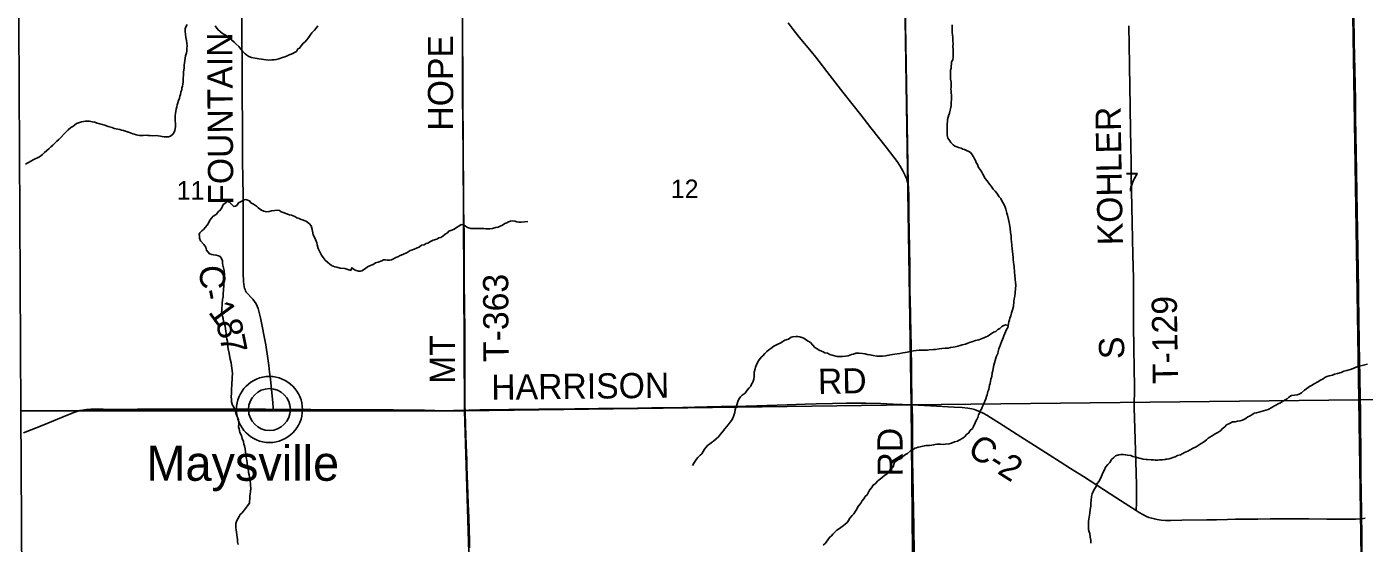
# Model space of a CAD drawing. Extents: x 1985906 to 2360102, y 891258 to 1222054.
# Drawn here: x 2161758 to 2177669, y 981655 to 987802 of the extents above; entities that cross this region are included whole.
import ezdxf

# ---------------------------------------------------------------- set-up
doc = ezdxf.new("R2010")
doc.units = 0
for name, color, linetype in [('GM_X_County_Road', 7, 'Continuous'), ('GM_X_County_Road_Text', 7, 'Continuous'), ('GM_X_Minor_River', 7, 'Continuous'), ('GM_X_Section', 7, 'Continuous'), ('GM_X_Section_Text', 7, 'Continuous'), ('GM_X_Township', 7, 'Continuous'), ('GM_X_Township_Road', 7, 'Continuous'), ('GM_X_Township_Road_Text', 7, 'Continuous'), ('GM_X_Unincorporated', 7, 'Continuous'), ('GM_X_Unincorporated_Location', 7, 'Continuous'), ('GM_X_Unincorporated_Text', 7, 'Continuous')]:
    doc.layers.add(name, color=color, linetype=linetype)

msp = doc.modelspace()

# ---------------------------------------------------------------- linework, layer by layer
at = {"layer": 'GM_X_County_Road'}
for points in [[(2164690, 983249), (2164689, 983266), (2164685, 983332), (2164674, 983446), (2164656, 983609), (2164646, 983690), (2164636, 983772), (2164627, 983853), (2164602, 984015), (2164538, 984337), (2164520, 984416), (2164511, 984448), (2164499, 984478), (2164485, 984506), (2164467, 984533), (2164447, 984559), (2164425, 984583), (2164390, 984618), (2164379, 984630), (2164369, 984643), (2164360, 984658), (2164354, 984674), (2164347, 984691), (2164344, 984706), (2164339, 984739), (2164336, 984772), (2164333, 984870), (2164334, 985313), (2164331, 985575), (2164331, 985789), (2164328, 986002), (2164326, 986199), (2164325, 986511), (2164322, 987101), (2164321, 987331), (2164318, 987692), (2164315, 988069)], [(2177637, 981947), (2177636, 982047), (2177634, 982244), (2177630, 982490), (2177629, 982654), (2177628, 982835), (2177626, 982982), (2177626, 983064), (2177625, 983130), (2177624, 983212), (2177624, 983277), (2177621, 983343), (2177615, 983671), (2177613, 983786), (2177612, 983884), (2177610, 983982), (2177608, 984081), (2177605, 984293), (2177603, 984424), (2177602, 984506), (2177600, 984620), (2177600, 984696), (2177596, 984910), (2177592, 985157), (2177585, 985600), (2177582, 985830), (2177577, 986076), (2177573, 986306), (2177566, 986716), (2177566, 986798), (2177563, 986929), (2177555, 987290), (2177552, 987454), (2177549, 987634), (2177546, 987929)], [(2161719, 982969), (2161903, 983040), (2162009, 983083), (2162191, 983160), (2162297, 983204), (2162343, 983221), (2162390, 983234), (2162421, 983241), (2162470, 983247), (2162519, 983251), (2162568, 983251), (2162666, 983250), (2162746, 983249), (2162844, 983249), (2162943, 983249), (2163074, 983250), (2163221, 983252), (2163385, 983253), (2163532, 983252), (2163859, 983252), (2164007, 983253), (2164138, 983253), (2164301, 983252), (2164597, 983250), (2164690, 983249)], [(2164690, 983249), (2164745, 983248), (2164942, 983247), (2165138, 983246), (2165252, 983244), (2165343, 983244), (2165430, 983244), (2165540, 983244), (2165609, 983244), (2165675, 983244), (2165740, 983243), (2165854, 983243), (2165936, 983243), (2166033, 983243), (2166115, 983242), (2166279, 983241), (2166491, 983238), (2166738, 983233), (2166836, 983234), (2166919, 983235), (2166972, 983236)], [(2166972, 983236), (2167017, 983238), (2167149, 983242), (2167262, 983244), (2167393, 983245), (2167492, 983247), (2167656, 983248), (2167738, 983249), (2167851, 983251), (2168017, 983253), (2168278, 983256), (2168558, 983258), (2168853, 983261), (2169193, 983265), (2169378, 983267), (2169559, 983270), (2169706, 983274), (2169853, 983279), (2170017, 983283), (2170312, 983288), (2170443, 983292), (2170804, 983303), (2171017, 983311), (2171148, 983315), (2171345, 983319), (2171509, 983323), (2171607, 983323), (2171738, 983322), (2171917, 983318), (2172064, 983312), (2172288, 983304)], [(2167025, 981601), (2167023, 981683), (2167019, 981814), (2167015, 981961), (2167009, 982125), (2167002, 982355), (2166994, 982567), (2166991, 982649), (2166988, 982731), (2166981, 982928), (2166973, 983207), (2166972, 983236)], [(2172288, 983304), (2172363, 983299), (2172510, 983289), (2172789, 983276), (2172887, 983270), (2172952, 983263), (2173000, 983255), (2173031, 983247), (2173062, 983237), (2173092, 983224), (2173136, 983203), (2173178, 983178), (2173373, 983057), (2173539, 982951), (2173788, 982792), (2174051, 982624), (2174176, 982545), (2174328, 982449), (2174646, 982245), (2174825, 982129), (2174954, 982047)], [(2174954, 982047), (2174991, 982023), (2175033, 981998), (2175077, 981975), (2175108, 981962), (2175140, 981952), (2175172, 981944), (2175204, 981938), (2175253, 981931), (2175303, 981928), (2175369, 981927), (2175500, 981929), (2175795, 981933), (2175910, 981936), (2176041, 981939), (2176139, 981941), (2176221, 981942), (2176402, 981943), (2176549, 981944), (2176730, 981945), (2177009, 981945), (2177222, 981943), (2177468, 981941), (2177567, 981941), (2177616, 981944), (2177637, 981947)], [(2177637, 981947), (2177681, 981952)], [(2177692, 978002), (2177690, 978326), (2177689, 978473), (2177688, 978621), (2177685, 978801), (2177682, 978981), (2177678, 979228), (2177676, 979309), (2177673, 979440), (2177672, 979522), (2177671, 979604), (2177669, 979703), (2177667, 979801), (2177664, 979998), (2177663, 980161), (2177660, 980325), (2177655, 980719), (2177653, 980883), (2177650, 981047), (2177646, 981359), (2177642, 981572), (2177639, 981801), (2177637, 981947)]]:
    msp.add_lwpolyline(points, dxfattribs=at)
at = {"layer": 'GM_X_Minor_River'}
for points in [[(2163667, 987830), (2163651, 987800), (2163641, 987776), (2163644, 987744), (2163646, 987714), (2163650, 987676), (2163656, 987639), (2163663, 987607), (2163665, 987577), (2163663, 987545), (2163661, 987511), (2163657, 987491), (2163648, 987455), (2163642, 987427), (2163634, 987374), (2163630, 987344), (2163629, 987312), (2163627, 987284), (2163623, 987264), (2163621, 987238), (2163618, 987182), (2163618, 987148), (2163614, 987119), (2163610, 987095), (2163604, 987075), (2163601, 987055), (2163591, 987025), (2163585, 986997), (2163579, 986975), (2163575, 986953), (2163564, 986926), (2163554, 986898), (2163548, 986872), (2163542, 986850), (2163534, 986820), (2163530, 986792), (2163527, 986772), (2163525, 986742), (2163525, 986721), (2163525, 986699), (2163525, 986677), (2163527, 986655), (2163526, 986615), (2163524, 986589), (2163518, 986567), (2163506, 986539), (2163492, 986519), (2163469, 986500), (2163443, 986494), (2163417, 986492), (2163391, 986492), (2163367, 986496), (2163347, 986502), (2163319, 986506), (2163297, 986508), (2163259, 986505), (2163225, 986507), (2163201, 986507), (2163179, 986511), (2163141, 986509), (2163119, 986509), (2163099, 986510), (2163061, 986518), (2163041, 986522), (2163021, 986528), (2162999, 986536), (2162979, 986542), (2162945, 986554), (2162907, 986566), (2162883, 986572), (2162863, 986579), (2162797, 986593), (2162773, 986605), (2162727, 986617), (2162688, 986631), (2162656, 986639), (2162628, 986648), (2162596, 986656), (2162566, 986666), (2162536, 986672), (2162504, 986678), (2162456, 986678)], [(2163999, 987812), (2164029, 987768), (2164057, 987746), (2164087, 987722), (2164121, 987704), (2164150, 987686), (2164192, 987646), (2164226, 987620), (2164246, 987598), (2164280, 987567), (2164306, 987537), (2164329, 987509), (2164357, 987479), (2164377, 987463), (2164401, 987449), (2164431, 987437), (2164473, 987427), (2164497, 987423), (2164517, 987421), (2164549, 987417), (2164607, 987408), (2164631, 987406), (2164675, 987408), (2164699, 987410), (2164725, 987412), (2164757, 987421), (2164801, 987435), (2164827, 987445), (2164848, 987453), (2164872, 987463), (2164892, 987471), (2164924, 987484), (2164944, 987494), (2164966, 987508), (2164984, 987538), (2165004, 987548), (2165045, 987605), (2165065, 987619), (2165091, 987647), (2165113, 987677), (2165130, 987704), (2165148, 987728), (2165180, 987762), (2165200, 987786), (2165222, 987812)], [(2172766, 987825), (2172766, 987797), (2172768, 987738), (2172771, 987702), (2172773, 987678), (2172775, 987648), (2172777, 987590), (2172776, 987570), (2172778, 987526), (2172778, 987492), (2172780, 987467), (2172778, 987441), (2172775, 987409), (2172759, 987385), (2172757, 987361), (2172755, 987335), (2172753, 987311), (2172748, 987285), (2172746, 987259), (2172746, 987204), (2172748, 987180), (2172753, 987142), (2172753, 987084), (2172751, 987060), (2172753, 987034), (2172756, 987014), (2172758, 986988), (2172758, 986939), (2172756, 986901), (2172753, 986865), (2172749, 986845), (2172747, 986825), (2172739, 986795), (2172735, 986775), (2172727, 986753), (2172718, 986726), (2172712, 986698), (2172710, 986676), (2172706, 986648), (2172706, 986624), (2172707, 986560), (2172709, 986518), (2172713, 986496), (2172715, 986476), (2172738, 986446), (2172750, 986426), (2172778, 986396), (2172800, 986382), (2172822, 986374), (2172842, 986366), (2172872, 986356), (2172892, 986346), (2172914, 986342), (2172938, 986330), (2172966, 986316), (2172986, 986304), (2173000, 986284), (2173021, 986254), (2173031, 986232), (2173043, 986210), (2173053, 986186), (2173067, 986162), (2173081, 986128), (2173098, 986102), (2173120, 986072), (2173132, 986046), (2173160, 985998), (2173182, 985970), (2173209, 985930), (2173231, 985904), (2173255, 985870), (2173277, 985846), (2173299, 985820)], [(2162456, 986678), (2162434, 986676), (2162408, 986671), (2162387, 986663), (2162351, 986649), (2162327, 986633), (2162305, 986617), (2162283, 986602), (2162249, 986576), (2162226, 986550), (2162138, 986461), (2162114, 986439), (2162087, 986413), (2162067, 986393), (2162043, 986372), (2162019, 986348), (2161970, 986304), (2161944, 986280), (2161908, 986253), (2161842, 986221), (2161779, 986188), (2161743, 986168)], [(2164175, 983865), (2164164, 983919), (2164154, 983969), (2164150, 983997), (2164148, 984017), (2164145, 984055), (2164139, 984085), (2164135, 984107), (2164131, 984149), (2164126, 984178), (2164118, 984240), (2164100, 984296), (2164095, 984332), (2164085, 984358), (2164075, 984404), (2164077, 984426), (2164078, 984460), (2164082, 984484), (2164084, 984504), (2164086, 984555), (2164094, 984593), (2164095, 984621), (2164097, 984679), (2164101, 984715), (2164101, 984737), (2164102, 984782), (2164108, 984832), (2164110, 984852), (2164107, 984900), (2164091, 984964), (2164085, 984990), (2164085, 985016), (2164076, 985044), (2164058, 985070), (2164038, 985076), (2164012, 985084), (2163980, 985086), (2163960, 985090), (2163932, 985098), (2163896, 985144), (2163888, 985180), (2163863, 985210), (2163823, 985254), (2163813, 985286), (2163811, 985310), (2163809, 985330), (2163818, 985350), (2163840, 985372), (2163862, 985391), (2163884, 985417), (2163904, 985439), (2163918, 985463), (2163935, 985499), (2163975, 985548), (2164009, 985566), (2164038, 985602), (2164060, 985618), (2164078, 985649), (2164096, 985685), (2164124, 985705), (2164143, 985723), (2164170, 985715), (2164198, 985685), (2164222, 985665), (2164242, 985666), (2164262, 985680), (2164277, 985706), (2164325, 985730), (2164345, 985742), (2164365, 985748), (2164407, 985731), (2164425, 985705), (2164457, 985691), (2164492, 985667), (2164510, 985647), (2164550, 985619), (2164576, 985607), (2164608, 985601), (2164640, 985603), (2164668, 985610), (2164710, 985614), (2164740, 985618), (2164764, 985614), (2164786, 985600), (2164832, 985582), (2164860, 985570), (2164882, 985565), (2164908, 985559), (2164946, 985545), (2164972, 985529), (2165000, 985521), (2165024, 985509), (2165048, 985501), (2165084, 985485), (2165122, 985455), (2165141, 985433), (2165151, 985391), (2165155, 985371), (2165163, 985327), (2165181, 985297), (2165200, 985249)], [(2173299, 985820), (2173326, 985780), (2173346, 985760), (2173358, 985732), (2173382, 985692), (2173398, 985656), (2173405, 985630), (2173417, 985584), (2173425, 985560), (2173435, 985510), (2173444, 985472), (2173448, 985448), (2173456, 985404), (2173461, 985353), (2173465, 985333), (2173467, 985313), (2173469, 985275), (2173471, 985241), (2173476, 985203), (2173480, 985157), (2173484, 985127), (2173491, 985055), (2173493, 985032), (2173501, 984970), (2173503, 984950), (2173510, 984876), (2173514, 984846), (2173518, 984796), (2173521, 984762), (2173523, 984726), (2173519, 984685), (2173514, 984597), (2173506, 984565), (2173502, 984533), (2173495, 984474), (2173481, 984422), (2173471, 984398), (2173464, 984360), (2173454, 984334), (2173448, 984314), (2173442, 984290), (2173427, 984225), (2173413, 984199), (2173395, 984151), (2173383, 984125), (2173374, 984101), (2173364, 984080), (2173354, 984052), (2173340, 984022), (2173330, 983990), (2173320, 983970), (2173313, 983938), (2173309, 983915), (2173289, 983875), (2173280, 983831), (2173272, 983803), (2173258, 983759), (2173250, 983706), (2173243, 983684), (2173237, 983640), (2173227, 983610), (2173218, 983556), (2173210, 983536), (2173202, 983485), (2173192, 983463), (2173184, 983423), (2173175, 983401), (2173167, 983375), (2173157, 983347), (2173137, 983300), (2173124, 983274), (2173116, 983252), (2173100, 983230), (2173094, 983210), (2173080, 983182), (2173071, 983151), (2173061, 983127), (2173049, 983107), (2173041, 983087), (2173019, 983043), (2173008, 983021), (2172982, 982998), (2172962, 982964), (2172940, 982954), (2172914, 982922), (2172892, 982906), (2172851, 982881), (2172829, 982871), (2172793, 982861), (2172757, 982847), (2172729, 982840), (2172685, 982836), (2172661, 982832), (2172629, 982836), (2172607, 982836), (2172585, 982834), (2172545, 982825), (2172523, 982821), (2172497, 982817), (2172477, 982819), (2172457, 982819)], [(2165200, 985249), (2165210, 985229), (2165212, 985207), (2165226, 985165), (2165243, 985125), (2165263, 985083), (2165285, 985055), (2165309, 985025), (2165339, 984997), (2165360, 984979), (2165384, 984959), (2165422, 984947), (2165448, 984941), (2165486, 984931), (2165542, 984924), (2165612, 984902), (2165626, 984934), (2165658, 984910), (2165678, 984900), (2165704, 984895), (2165724, 984893), (2165744, 984897), (2165789, 984925), (2165813, 984947), (2165853, 984964), (2165877, 984974), (2165907, 984992), (2165939, 985000), (2165981, 985018), (2166003, 985027), (2166023, 985027), (2166047, 985023), (2166074, 985025), (2166096, 985029), (2166130, 985043), (2166150, 985055), (2166172, 985064), (2166200, 985080), (2166230, 985090), (2166284, 985116), (2166319, 985141), (2166347, 985147), (2166387, 985165), (2166431, 985185), (2166453, 985202), (2166485, 985208), (2166509, 985222), (2166529, 985228), (2166560, 985246), (2166592, 985261), (2166636, 985275), (2166658, 985289), (2166682, 985293), (2166706, 985309), (2166736, 985334), (2166762, 985350), (2166777, 985370), (2166813, 985382), (2166843, 985394), (2166871, 985415), (2166899, 985429), (2166927, 985447), (2166959, 985443), (2166979, 985429), (2166999, 985413), (2167041, 985401), (2167079, 985402), (2167099, 985400), (2167129, 985400), (2167195, 985400), (2167219, 985398), (2167239, 985398), (2167267, 985397), (2167299, 985401), (2167338, 985415), (2167366, 985419), (2167390, 985431), (2167416, 985440), (2167444, 985460), (2167468, 985470), (2167490, 985480), (2167514, 985488), (2167536, 985492), (2167564, 985489), (2167588, 985481), (2167612, 985475), (2167640, 985475), (2167678, 985479), (2167718, 985483)], [(2173432, 984248), (2173400, 984253), (2173380, 984247), (2173357, 984233), (2173333, 984213), (2173311, 984201), (2173285, 984176), (2173259, 984166), (2173231, 984146), (2173209, 984134), (2173190, 984118), (2173150, 984105), (2173122, 984093), (2173084, 984077), (2173064, 984071), (2173044, 984069), (2173002, 984052), (2172974, 984046), (2172952, 984038), (2172925, 984026), (2172887, 984018), (2172861, 984007), (2172833, 984001), (2172803, 983993), (2172777, 983989), (2172747, 983985), (2172721, 983979), (2172683, 983976), (2172645, 983972), (2172613, 983968), (2172567, 983962), (2172543, 983960), (2172495, 983957), (2172475, 983955), (2172440, 983955), (2172402, 983953), (2172374, 983953), (2172338, 983948), (2172308, 983946), (2172270, 983936), (2172230, 983930), (2172206, 983926), (2172180, 983922), (2172146, 983915), (2172114, 983911), (2172086, 983907), (2172056, 983901), (2172014, 983893), (2171992, 983890), (2171972, 983884), (2171937, 983880), (2171871, 983880), (2171827, 983890), (2171789, 983899), (2171757, 983903), (2171731, 983911), (2171699, 983915), (2171659, 983919), (2171619, 983916), (2171591, 983906), (2171571, 983900), (2171531, 983884), (2171497, 983880), (2171463, 983878), (2171431, 983877), (2171399, 983879), (2171339, 983895), (2171313, 983901), (2171285, 983917), (2171253, 983923), (2171233, 983932), (2171211, 983940), (2171183, 983954), (2171159, 983968), (2171133, 983984), (2171110, 984014), (2171080, 984044), (2171052, 984060), (2171032, 984074), (2171004, 984098), (2170956, 984112), (2170932, 984116), (2170906, 984117), (2170870, 984113), (2170850, 984107), (2170820, 984085), (2170776, 984073), (2170751, 984056), (2170719, 984038), (2170691, 984026), (2170647, 984002), (2170609, 983975), (2170585, 983957), (2170562, 983937), (2170540, 983915), (2170514, 983887), (2170494, 983868), (2170462, 983826), (2170451, 983806), (2170437, 983780), (2170429, 983752)], [(2164272, 981639), (2164266, 981673), (2164264, 981701), (2164262, 981729), (2164257, 981751), (2164253, 981792), (2164249, 981812), (2164245, 981842), (2164245, 981866), (2164246, 981890), (2164256, 981926), (2164268, 981946), (2164286, 981972), (2164298, 981999), (2164320, 982017), (2164345, 982049), (2164365, 982073), (2164393, 982114), (2164407, 982134), (2164408, 982158), (2164410, 982180), (2164412, 982216), (2164414, 982242), (2164418, 982266), (2164423, 982312), (2164421, 982342), (2164419, 982367), (2164415, 982391), (2164413, 982419), (2164404, 982469), (2164396, 982497), (2164390, 982549), (2164384, 982571), (2164379, 982609), (2164375, 982645), (2164369, 982675), (2164363, 982714), (2164360, 982740), (2164356, 982778), (2164346, 982816), (2164342, 982836), (2164336, 982868), (2164321, 982902), (2164311, 982936), (2164293, 982974), (2164283, 983016), (2164278, 983042), (2164282, 983076), (2164280, 983098), (2164276, 983123), (2164266, 983157), (2164249, 983189), (2164241, 983225), (2164223, 983273), (2164205, 983299), (2164194, 983337), (2164192, 983359), (2164190, 983409), (2164194, 983429), (2164193, 983473), (2164195, 983503), (2164197, 983524), (2164197, 983544), (2164199, 983574), (2164201, 983594), (2164200, 983616), (2164202, 983640), (2164204, 983668), (2164202, 983714), (2164198, 983734), (2164189, 983801), (2164179, 983845), (2164175, 983865)], [(2170429, 983752), (2170423, 983731), (2170413, 983691), (2170410, 983667), (2170410, 983643), (2170408, 983609), (2170394, 983571), (2170381, 983549), (2170371, 983526), (2170351, 983506), (2170329, 983476), (2170305, 983442), (2170270, 983418), (2170248, 983397), (2170228, 983371), (2170218, 983343), (2170210, 983313), (2170195, 983271), (2170187, 983246), (2170183, 983210), (2170171, 983174), (2170158, 983144), (2170142, 983116), (2170124, 983096), (2170102, 983065), (2170063, 983017), (2170035, 982983), (2170009, 982952), (2169985, 982922), (2169960, 982898), (2169928, 982870), (2169902, 982856), (2169880, 982835), (2169860, 982823), (2169842, 982799), (2169821, 982775), (2169803, 982749), (2169787, 982720), (2169767, 982704), (2169741, 982676), (2169725, 982656), (2169708, 982632), (2169692, 982607), (2169676, 982581)], [(2177706, 983786), (2177644, 983770), (2177610, 983764), (2177574, 983749), (2177517, 983727), (2177463, 983710), (2177427, 983702), (2177393, 983689), (2177349, 983675), (2177317, 983667), (2177291, 983654), (2177253, 983646), (2177225, 983638), (2177201, 983626), (2177180, 983613), (2177150, 983595), (2177116, 983577), (2177072, 983552), (2177040, 983534), (2177016, 983520), (2176985, 983497), (2176957, 983477), (2176923, 983447), (2176893, 983428), (2176869, 983422), (2176841, 983418), (2176805, 983414), (2176772, 983393), (2176750, 983375), (2176722, 983357), (2176698, 983343), (2176674, 983326), (2176644, 983314), (2176617, 983300), (2176593, 983285), (2176569, 983269), (2176525, 983249)], [(2176525, 983249), (2176387, 983209), (2176361, 983203), (2176333, 983183), (2176305, 983169), (2176283, 983159), (2176263, 983144), (2176243, 983132), (2176221, 983120), (2176194, 983112), (2176162, 983108), (2176132, 983102), (2176100, 983099), (2176064, 983081), (2176032, 983065), (2176012, 983041), (2175980, 983018), (2175961, 982996), (2175929, 982972), (2175905, 982960), (2175883, 982948), (2175859, 982934), (2175833, 982917), (2175811, 982905), (2175792, 982887), (2175756, 982859), (2175728, 982842), (2175694, 982818), (2175670, 982804), (2175626, 982784), (2175599, 982766), (2175569, 982751), (2175529, 982737), (2175483, 982709), (2175447, 982698), (2175419, 982682), (2175393, 982674), (2175373, 982668), (2175350, 982660), (2175324, 982658), (2175308, 982655)], [(2172457, 982819), (2172436, 982815), (2172416, 982809), (2172386, 982803), (2172364, 982798), (2172342, 982792), (2172322, 982786), (2172300, 982768), (2172272, 982754), (2172234, 982723), (2172213, 982711), (2172179, 982687), (2172159, 982665), (2172129, 982651), (2172105, 982638), (2172077, 982610), (2172064, 982566), (2172032, 982536), (2172014, 982503), (2171990, 982479), (2171966, 982465), (2171939, 982443), (2171915, 982423), (2171883, 982398), (2171855, 982366), (2171827, 982348), (2171806, 982314), (2171784, 982289), (2171756, 982233), (2171733, 982211), (2171715, 982185), (2171693, 982158), (2171679, 982134), (2171659, 982110), (2171645, 982090), (2171632, 982062), (2171616, 982038), (2171598, 982007), (2171578, 981985), (2171551, 981955), (2171535, 981927), (2171517, 981901), (2171495, 981884), (2171473, 981866), (2171426, 981830), (2171396, 981810), (2171376, 981791), (2171346, 981765), (2171330, 981743), (2171310, 981729), (2171297, 981707), (2171259, 981656), (2171231, 981632)], [(2175308, 982655), (2175302, 982654), (2175270, 982649), (2175234, 982647), (2175212, 982645), (2175182, 982645), (2175162, 982647), (2175134, 982649), (2175096, 982654), (2175076, 982654), (2175038, 982658), (2175012, 982662), (2174990, 982666), (2174950, 982678), (2174914, 982688), (2174892, 982700), (2174852, 982705), (2174830, 982709), (2174802, 982713), (2174772, 982711), (2174750, 982707), (2174710, 982695), (2174690, 982676), (2174662, 982652), (2174641, 982616), (2174619, 982594), (2174591, 982561), (2174579, 982529), (2174558, 982493), (2174544, 982453), (2174516, 982396), (2174489, 982362), (2174485, 982340), (2174453, 982286), (2174433, 982245), (2174426, 982211), (2174420, 982165), (2174418, 982135), (2174415, 982097), (2174409, 982057), (2174405, 982012), (2174395, 981966), (2174392, 981942), (2174390, 981914), (2174388, 981894), (2174388, 981820), (2174397, 981792), (2174403, 981770), (2174409, 981727), (2174415, 981693), (2174418, 981655)]]:
    msp.add_lwpolyline(points, dxfattribs=at)
at = {"layer": 'GM_X_Section'}
for points in [[(2182907, 988743), (2182931, 983396), (2177606, 983364), (2177522, 988700)], [(2166936, 988603), (2166967, 983230), (2161689, 983230), (2161660, 988624)], [(2172194, 988653), (2172279, 983302), (2166967, 983230), (2166936, 988603)], [(2177522, 988700), (2177606, 983364), (2172279, 983302), (2172194, 988653), (2174848, 988717)], [(2177606, 983364), (2177685, 978002), (2172324, 977908), (2172325, 978032), (2172279, 983302)], [(2177606, 983364), (2182931, 983396), (2183029, 978118), (2177685, 978002)], [(2166967, 983230), (2167129, 977910), (2161720, 977897), (2161689, 983230)], [(2172279, 983302), (2172325, 978032), (2167129, 977910), (2166967, 983230)]]:
    msp.add_lwpolyline(points, close=True, dxfattribs=at)
at = {"layer": 'GM_X_Township'}
for points in [[(2177694, 972633), (2175875, 972588), (2173364, 972563), (2172414, 972560), (2172384, 975256), (2172384, 975341), (2172332, 977974), (2172328, 978009), (2172324, 978045), (2172321, 979011), (2172310, 981461), (2172283, 983305), (2172246, 985858), (2172244, 985925), (2172160, 990930), (2172155, 991966), (2172150, 993985), (2174814, 994019), (2177800, 994032)], [(2156648, 993789), (2164159, 993884), (2165196, 993888), (2166552, 993914), (2166863, 993906), (2169506, 993945), (2172150, 993985), (2172155, 991966), (2172160, 990930), (2172244, 985925), (2172246, 985858), (2172283, 983305), (2172310, 981461), (2172321, 979011), (2172324, 978045), (2172328, 978009), (2172332, 977974), (2172384, 975341), (2172384, 975256), (2172414, 972560), (2169718, 972555), (2167077, 972563), (2161683, 972547)]]:
    msp.add_lwpolyline(points, dxfattribs=at)
at = {"layer": 'GM_X_Township_Road'}
for points in [[(2166972, 983236), (2166971, 983277), (2166971, 983429), (2166970, 983511), (2166970, 983659), (2166969, 983871), (2166969, 983969), (2166969, 984149), (2166968, 984280), (2166966, 984378), (2166965, 984444), (2166965, 984509), (2166964, 984591), (2166963, 984656), (2166963, 984705), (2166963, 984755), (2166963, 984853), (2166963, 984951), (2166963, 985049), (2166962, 985115), (2166961, 985262), (2166960, 985343), (2166957, 985475), (2166955, 985655), (2166952, 985999), (2166950, 986180), (2166948, 986360), (2166946, 986557), (2166945, 986737), (2166943, 986901), (2166943, 987081), (2166943, 987278), (2166942, 987540), (2166941, 987770), (2166939, 988048)], [(2172205, 986035), (2172202, 986041), (2172180, 986086), (2172147, 986143), (2172111, 986198), (2172073, 986252), (2171982, 986368), (2171801, 986601), (2171679, 986755), (2171466, 987025), (2171314, 987218), (2171144, 987439), (2171093, 987503), (2170946, 987680), (2170874, 987769), (2170815, 987847)], [(2174954, 982047), (2174955, 982063), (2174958, 982119), (2174958, 982349), (2174952, 982628), (2174938, 983022), (2174933, 983268), (2174934, 983514), (2174928, 983974), (2174922, 984253), (2174922, 984548), (2174923, 984810), (2174916, 985089), (2174907, 985467), (2174900, 985844), (2174897, 986008), (2174896, 986155), (2174892, 986417), (2174890, 986532), (2174884, 986877), (2174881, 987073), (2174877, 987352), (2174871, 987582), (2174868, 987812)], [(2172239, 985941), (2172233, 985965), (2172222, 985996), (2172205, 986035)], [(2172288, 983304), (2172286, 983335), (2172286, 983349), (2172286, 983376), (2172286, 983426), (2172284, 983573), (2172281, 983753), (2172277, 983983), (2172277, 984032), (2172274, 984130), (2172269, 984392), (2172264, 984671), (2172262, 984867), (2172262, 984966), (2172259, 985162), (2172255, 985377), (2172252, 985549), (2172251, 985654), (2172252, 985752), (2172251, 985801), (2172249, 985867), (2172247, 985900), (2172241, 985933), (2172239, 985941)], [(2172314, 981542), (2172310, 981837), (2172307, 982067), (2172303, 982230), (2172297, 982491), (2172296, 982606), (2172295, 982737), (2172294, 982835), (2172293, 982983), (2172293, 983130), (2172291, 983271), (2172288, 983304)]]:
    msp.add_lwpolyline(points, dxfattribs=at)
at = {"layer": 'GM_X_Unincorporated'}
for radius in [393, 249]:
    msp.add_circle((2164645, 983247), radius, dxfattribs=at)
at = {"layer": 'GM_X_Unincorporated_Location'}
msp.add_line((2164645, 983247), (2164645, 983247), dxfattribs=at)

# ---------------------------------------------------------------- texts
at = {"layer": 'GM_X_County_Road_Text'}
for s, rotation, p in [('FOUNTAIN', 90.4016, (2164216, 985685)), ('C', 270.644, (2163817, 984964)), ('-', 281.3381, (2163826, 984657)), ('1', 306.2912, (2163908, 984406)), ('8', 284.6787, (2164004, 984284)), ('7', 281.3778, (2164050, 984110)), ('HARRISON', 0.6707, (2167285, 983362)), ('RD', 0.9941, (2171172, 983432)), ('C-2', 327.6996, (2172933, 982720))]:
    msp.add_text(s, height=300, rotation=rotation, dxfattribs=at).set_placement(p)
at = {"layer": 'GM_X_Section_Text'}
for s, p in [('7', (2174824, 985843)), ('11', (2163542, 985744)), ('12', (2169420, 985763))]:
    msp.add_text(s, height=221, rotation=0, dxfattribs=at).set_placement(p)
at = {"layer": 'GM_X_Township_Road_Text'}
for s, rotation, p in [('HOPE', 90, (2166830, 986566)), ('KOHLER', 90.9822, (2174798, 985204)), ('T-363', 90.2801, (2167490, 983814)), ('T-129', 90.8321, (2175454, 983553)), ('MT', 90, (2166852, 983552)), ('S', 91.2783, (2174816, 983850)), ('RD', 90.4974, (2172180, 982451))]:
    msp.add_text(s, height=300, rotation=rotation, dxfattribs=at).set_placement(p)
at = {"layer": 'GM_X_Unincorporated_Text'}
msp.add_text('Maysville', height=417, rotation=0, dxfattribs=at).set_placement((2163181, 982399))

doc.saveas('drawing.dxf')
